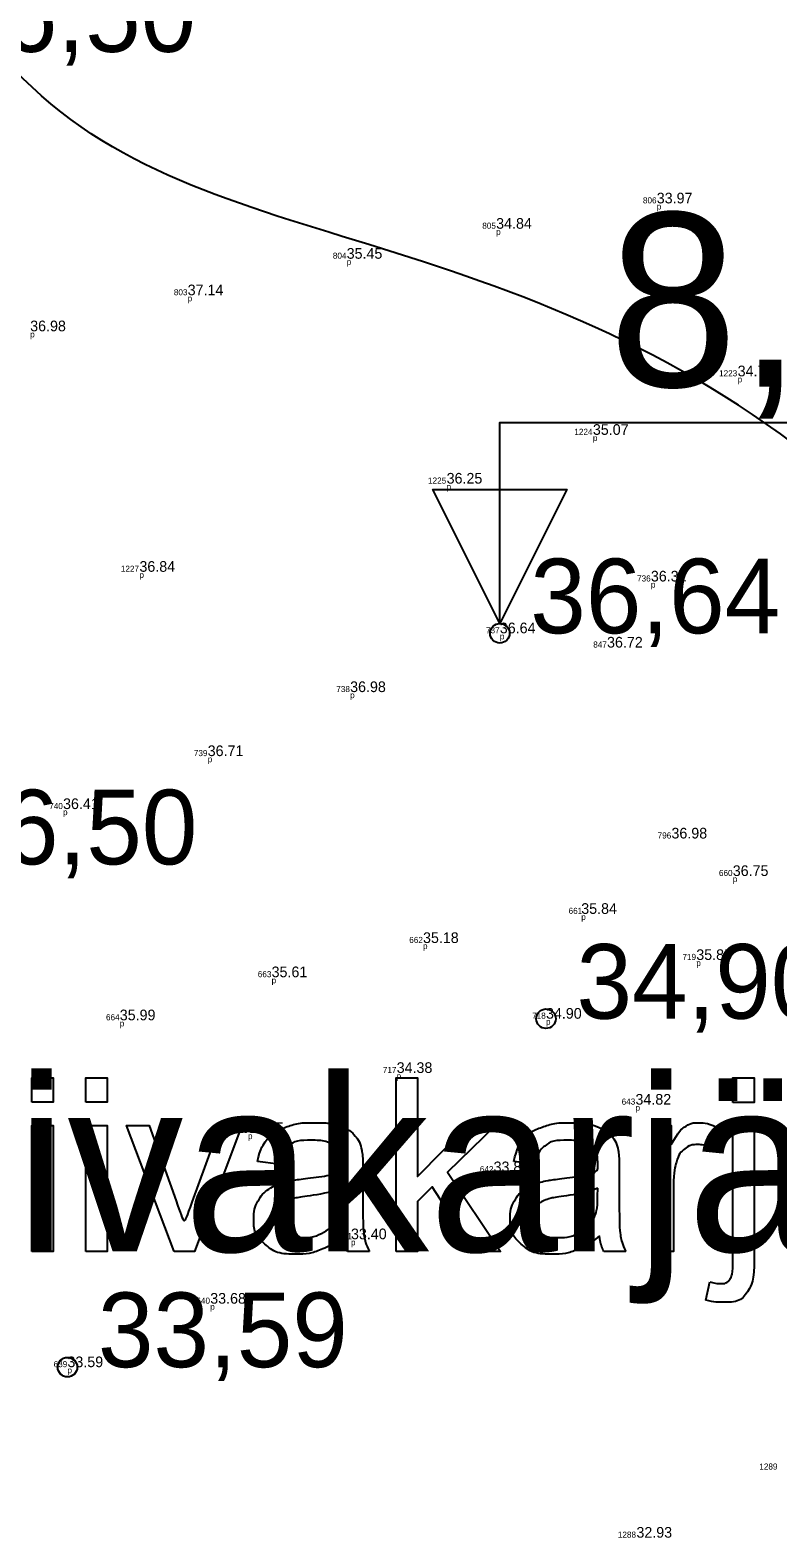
# Model space of a CAD drawing. Extents: x 700746 to 706058, y 6570320 to 6580460.
# Drawn here: x 703026.19 to 703050.72, y 6577165.13 to 6577214.62 of the extents above; entities that cross this region are included whole.
import ezdxf

# ---------------------------------------------------------------- set-up
doc = ezdxf.new("R2010")
doc.units = 0
for name, color, linetype in [('jääkpaksus', 7, 'Continuous'), ('KORGUS-EH2000', 7, 'Continuous'), ('MOOTKOOD', 7, 'Continuous'), ('MOOTKORG-EH2000', 7, 'Continuous'), ('MOOTNR', 7, 'Continuous'), ('vahekiht', 7, 'Continuous'), ('VORMISTUS', 7, 'Continuous')]:
    doc.layers.add(name, color=color, linetype=linetype)

msp = doc.modelspace()

# ---------------------------------------------------------------- linework, layer by layer
at = {"layer": 'jääkpaksus'}
msp.add_lwpolyline([(703041.597, 6577195.144), (703041.597, 6577201.744), (703063.597, 6577201.744)], dxfattribs=at)
msp.add_lwpolyline([(703041.597, 6577195.144), (703039.397, 6577199.544), (703043.797, 6577199.544)], close=True, dxfattribs=at)
at = {"layer": 'KORGUS-EH2000'}
for centre in [(703041.597, 6577194.824), (703043.112, 6577182.173), (703027.412, 6577170.735)]:
    msp.add_circle(centre, 0.32, dxfattribs=at)
at = {"layer": 'vahekiht'}
msp.add_open_spline([(702979.832, 6577405.847), (702968.107, 6577383.619), (702956.937, 6577340.299), (703007.686, 6577297.989), (703005.438, 6577248.778), (703018.696, 6577224.523), (703025.875, 6577210.26), (703039.06, 6577207.602), (703055.215, 6577200.514), (703065.918, 6577180.529), (703097.43, 6577186.962), (703125.436, 6577225.369), (703148.077, 6577281.443), (703138.931, 6577341.457), (703139.445, 6577382.673), (703130.544, 6577416.204), (703100.319, 6577426.617), (703061.125, 6577412.698), (703017.391, 6577461.228), (702989.678, 6577424.511), (702979.832, 6577405.847)], degree=3, dxfattribs=at)
msp.add_open_spline([(702979.832, 6577405.847), (702968.107, 6577383.619), (702956.937, 6577340.299), (703007.686, 6577297.989), (703005.438, 6577248.778), (703018.696, 6577224.523), (703025.875, 6577210.26), (703039.06, 6577207.602), (703055.215, 6577200.514), (703065.918, 6577180.529), (703097.43, 6577186.962), (703125.436, 6577225.369), (703148.077, 6577281.443), (703138.931, 6577341.457), (703139.445, 6577382.673), (703130.544, 6577416.204), (703100.319, 6577426.617), (703061.125, 6577412.698), (703017.391, 6577461.228), (702989.678, 6577424.511), (702979.832, 6577405.847)], degree=3, dxfattribs=at)
at = {"layer": 'VORMISTUS'}
for points in [[(703026.247, 6577179.434), (703026.247, 6577180.237), (703026.946, 6577180.237), (703026.946, 6577179.434), (703026.247, 6577179.434)], [(703028.015, 6577179.434), (703028.015, 6577180.237), (703028.715, 6577180.237), (703028.715, 6577179.434), (703028.015, 6577179.434)], [(703038.193, 6577174.537), (703038.193, 6577180.237), (703038.893, 6577180.237), (703038.893, 6577176.989), (703040.551, 6577178.669), (703041.457, 6577178.669), (703039.879, 6577177.134), (703041.618, 6577174.537), (703040.754, 6577174.537), (703039.381, 6577176.65), (703038.893, 6577176.175), (703038.893, 6577174.537), (703038.193, 6577174.537)], [(703049.247, 6577179.425), (703049.247, 6577180.237), (703049.946, 6577180.237), (703049.946, 6577179.425), (703049.247, 6577179.425)], [(703026.247, 6577174.537), (703026.247, 6577178.669), (703026.946, 6577178.669), (703026.946, 6577174.537), (703026.247, 6577174.537)], [(703028.015, 6577174.537), (703028.015, 6577178.669), (703028.715, 6577178.669), (703028.715, 6577174.537), (703028.015, 6577174.537)], [(703030.918, 6577174.537), (703029.353, 6577178.669), (703030.092, 6577178.669), (703030.977, 6577176.195)], [(703031.501, 6577176.148), (703032.418, 6577178.669), (703033.137, 6577178.669), (703031.575, 6577174.537), (703030.918, 6577174.537)], [(703046.592, 6577174.537), (703046.592, 6577178.669), (703047.222, 6577178.669), (703047.222, 6577178.043)], [(703049.247, 6577174.329), (703049.247, 6577178.669), (703049.946, 6577178.669), (703049.946, 6577174.315)], [(703048.834, 6577178.537), (703048.589, 6577177.889)], [(703034.332, 6577177.396), (703033.646, 6577177.487)], [(703037.104, 6577177.201), (703037.104, 6577176.268)], [(703042.743, 6577177.396), (703042.057, 6577177.487)], [(703045.515, 6577177.201), (703045.515, 6577176.268)], [(703047.292, 6577176.701), (703047.292, 6577174.537), (703046.592, 6577174.537)], [(703036.396, 6577176.353), (703036.4, 6577176.61)], [(703044.807, 6577176.353), (703044.811, 6577176.61)], [(703037.325, 6577174.537), (703036.596, 6577174.537)], [(703045.736, 6577174.537), (703045.007, 6577174.537)], [(703048.36, 6577172.938), (703048.489, 6577173.532)]]:
    msp.add_lwpolyline(points, dxfattribs=at)
for points, degree in [([(703033.646, 6577177.487), (703033.739, 6577177.927), (703033.953, 6577178.198), (703034.166, 6577178.468), (703034.57, 6577178.614), (703034.975, 6577178.76), (703035.507, 6577178.76), (703036.035, 6577178.76), (703036.366, 6577178.636), (703036.696, 6577178.511), (703036.851, 6577178.322), (703037.007, 6577178.134), (703037.069, 6577177.846), (703037.104, 6577177.667), (703037.104, 6577177.201)], 3), ([(703042.057, 6577177.487), (703042.15, 6577177.927), (703042.364, 6577178.198), (703042.577, 6577178.468), (703042.981, 6577178.614), (703043.386, 6577178.76), (703043.918, 6577178.76), (703044.446, 6577178.76), (703044.777, 6577178.636), (703045.107, 6577178.511), (703045.262, 6577178.322), (703045.418, 6577178.134), (703045.48, 6577177.846), (703045.515, 6577177.667), (703045.515, 6577177.201)], 3), ([(703047.222, 6577178.043), (703047.463, 6577178.481), (703047.667, 6577178.621), (703047.871, 6577178.76), (703048.116, 6577178.76), (703048.469, 6577178.76), (703048.834, 6577178.537)], 3), ([(703036.457, 6577175.046), (703036.066, 6577174.717), (703035.706, 6577174.581), (703035.347, 6577174.446), (703034.935, 6577174.446), (703034.255, 6577174.446), (703033.889, 6577174.778), (703033.524, 6577175.11), (703033.524, 6577175.627), (703033.524, 6577175.93), (703033.662, 6577176.18), (703033.8, 6577176.431), (703034.023, 6577176.582), (703034.247, 6577176.734), (703034.527, 6577176.811), (703034.733, 6577176.866), (703035.149, 6577176.916), (703035.996, 6577177.017), (703036.396, 6577177.157), (703036.4, 6577177.301), (703036.4, 6577177.34), (703036.4, 6577177.769), (703036.202, 6577177.945), (703035.934, 6577178.182), (703035.407, 6577178.182), (703034.914, 6577178.182), (703034.679, 6577178.009), (703034.445, 6577177.836), (703034.332, 6577177.396)], 3), ([(703044.868, 6577175.046), (703044.477, 6577174.717), (703044.117, 6577174.581), (703043.758, 6577174.446), (703043.346, 6577174.446), (703042.666, 6577174.446), (703042.3, 6577174.778), (703041.935, 6577175.11), (703041.935, 6577175.627), (703041.935, 6577175.93), (703042.073, 6577176.18), (703042.211, 6577176.431), (703042.434, 6577176.582), (703042.658, 6577176.734), (703042.938, 6577176.811), (703043.144, 6577176.866), (703043.56, 6577176.916), (703044.407, 6577177.017), (703044.807, 6577177.157), (703044.811, 6577177.301), (703044.811, 6577177.34), (703044.811, 6577177.769), (703044.613, 6577177.945), (703044.345, 6577178.182), (703043.818, 6577178.182), (703043.325, 6577178.182), (703043.09, 6577178.009), (703042.856, 6577177.836), (703042.743, 6577177.396)], 3), ([(703048.589, 6577177.889), (703048.334, 6577178.039), (703048.078, 6577178.039), (703047.85, 6577178.039), (703047.668, 6577177.901), (703047.486, 6577177.763), (703047.408, 6577177.518), (703047.292, 6577177.144), (703047.292, 6577176.701)], 3), ([(703030.977, 6577176.195), (703031.121, 6577175.794), (703031.241, 6577175.362), (703031.334, 6577175.689), (703031.501, 6577176.148)], 3), ([(703036.4, 6577176.61), (703036.019, 6577176.454), (703035.256, 6577176.345), (703034.824, 6577176.283), (703034.645, 6577176.206), (703034.466, 6577176.128), (703034.369, 6577175.978), (703034.271, 6577175.829), (703034.271, 6577175.646), (703034.271, 6577175.366), (703034.483, 6577175.18), (703034.695, 6577174.993), (703035.103, 6577174.993), (703035.507, 6577174.993), (703035.821, 6577175.17), (703036.136, 6577175.347), (703036.284, 6577175.654), (703036.396, 6577175.891), (703036.396, 6577176.353)], 3), ([(703037.104, 6577176.268), (703037.104, 6577175.293), (703037.149, 6577175.034), (703037.193, 6577174.775), (703037.325, 6577174.537)], 3), ([(703044.811, 6577176.61), (703044.43, 6577176.454), (703043.667, 6577176.345), (703043.235, 6577176.283), (703043.056, 6577176.206), (703042.877, 6577176.128), (703042.78, 6577175.978), (703042.682, 6577175.829), (703042.682, 6577175.646), (703042.682, 6577175.366), (703042.894, 6577175.18), (703043.106, 6577174.993), (703043.514, 6577174.993), (703043.918, 6577174.993), (703044.232, 6577175.17), (703044.547, 6577175.347), (703044.695, 6577175.654), (703044.807, 6577175.891), (703044.807, 6577176.353)], 3), ([(703045.515, 6577176.268), (703045.515, 6577175.293), (703045.56, 6577175.034), (703045.604, 6577174.775), (703045.736, 6577174.537)], 3), ([(703036.596, 6577174.537), (703036.487, 6577174.755), (703036.457, 6577175.046)], 2), ([(703045.007, 6577174.537), (703044.898, 6577174.755), (703044.868, 6577175.046)], 2), ([(703049.946, 6577174.315), (703049.946, 6577173.553), (703049.748, 6577173.253), (703049.495, 6577172.865), (703048.908, 6577172.865), (703048.624, 6577172.865), (703048.36, 6577172.938)], 3), ([(703048.489, 6577173.532), (703048.7, 6577173.477), (703048.821, 6577173.477), (703049.036, 6577173.477), (703049.141, 6577173.619), (703049.247, 6577173.761), (703049.247, 6577174.329)], 3)]:
    msp.add_open_spline(points, degree=degree, dxfattribs=at)

# ---------------------------------------------------------------- texts
at = {"layer": 'jääkpaksus'}
msp.add_text('8,05', height=5.7, rotation=360, dxfattribs=at).set_placement((703045.162, 6577202.923))
at = {"layer": 'KORGUS-EH2000'}
for s, p in [('36,50', (703023.437, 6577213.908)), ('36,64', (703042.597, 6577194.824)), ('36,50', (703023.476, 6577187.239)), ('34,90', (703044.112, 6577182.173)), ('33,59', (703028.412, 6577170.735))]:
    msp.add_text(s, height=2.45, dxfattribs=at).set_placement(p)
at = {"layer": 'MOOTKOOD'}
for p in [(703046.746, 6577208.734), (703041.477, 6577207.902), (703036.572, 6577206.917), (703031.356, 6577205.719), (703026.189, 6577204.537), (703049.4, 6577203.059), (703044.651, 6577201.137), (703039.852, 6577199.537), (703029.773, 6577196.642), (703046.553, 6577196.324), (703041.597, 6577194.624), (703036.686, 6577192.694), (703032.013, 6577190.592), (703027.267, 6577188.854), (703049.24, 6577186.657), (703044.269, 6577185.414), (703039.077, 6577184.458), (703048.043, 6577183.901), (703034.11, 6577183.335), (703029.128, 6577181.921), (703043.112, 6577181.973), (703038.213, 6577180.193), (703046.048, 6577179.152), (703033.335, 6577178.221), (703041.393, 6577176.934), (703036.714, 6577174.734), (703032.096, 6577172.619), (703027.412, 6577170.535)]:
    msp.add_text('p', height=0.2, dxfattribs=at).set_placement(p)
at = {"layer": 'MOOTKORG-EH2000'}
for s, p in [('33.97', (703046.746, 6577208.934)), ('34.84', (703041.477, 6577208.102)), ('35.45', (703036.572, 6577207.117)), ('37.14', (703031.356, 6577205.919)), ('36.98', (703026.189, 6577204.737)), ('34.78', (703049.4, 6577203.259)), ('35.07', (703044.651, 6577201.337)), ('36.25', (703039.852, 6577199.737)), ('36.84', (703029.773, 6577196.842)), ('36.31', (703046.553, 6577196.524)), ('36.64', (703041.597, 6577194.824)), ('36.72', (703045.115, 6577194.355)), ('36.98', (703036.686, 6577192.894)), ('36.71', (703032.013, 6577190.792)), ('36.41', (703027.267, 6577189.054)), ('36.98', (703047.228, 6577188.088)), ('36.75', (703049.24, 6577186.857)), ('35.84', (703044.269, 6577185.614)), ('35.18', (703039.077, 6577184.658)), ('35.85', (703048.043, 6577184.101)), ('35.61', (703034.11, 6577183.535)), ('35.99', (703029.128, 6577182.121)), ('34.90', (703043.112, 6577182.173)), ('34.38', (703038.213, 6577180.393)), ('34.82', (703046.048, 6577179.352)), ('34.35', (703033.335, 6577178.421)), ('33.89', (703041.393, 6577177.134)), ('33.40', (703036.714, 6577174.934)), ('33.68', (703032.096, 6577172.819)), ('33.59', (703027.412, 6577170.735)), ('32.93', (703046.079, 6577165.138))]:
    msp.add_text(s, height=0.35, dxfattribs=at).set_placement(p)
at = {"layer": 'MOOTNR'}
for s, p in [('806', (703046.293, 6577208.934)), ('805', (703041.022, 6577208.102)), ('804', (703036.12, 6577207.117)), ('803', (703030.903, 6577205.919)), ('1223', (703048.791, 6577203.259)), ('1224', (703044.043, 6577201.337)), ('1225', (703039.242, 6577199.737)), ('1227', (703029.164, 6577196.842)), ('736', (703046.1, 6577196.524)), ('737', (703041.144, 6577194.824)), ('847', (703044.662, 6577194.355)), ('738', (703036.232, 6577192.894)), ('739', (703031.559, 6577190.792)), ('740', (703026.814, 6577189.054)), ('796', (703046.775, 6577188.088)), ('660', (703048.787, 6577186.857)), ('661', (703043.854, 6577185.614)), ('662', (703038.626, 6577184.658)), ('719', (703047.589, 6577184.101)), ('663', (703033.657, 6577183.535)), ('664', (703028.676, 6577182.121)), ('718', (703042.658, 6577182.173)), ('717', (703037.76, 6577180.393)), ('643', (703045.595, 6577179.352)), ('716', (703032.882, 6577178.421)), ('642', (703040.942, 6577177.134)), ('641', (703036.299, 6577174.934)), ('640', (703031.643, 6577172.819)), ('639', (703026.958, 6577170.735)), ('1289', (703050.111, 6577167.373)), ('1288', (703045.47, 6577165.138))]:
    msp.add_text(s, height=0.2, dxfattribs=at).set_placement(p)
at = {"layer": 'VORMISTUS'}
msp.add_text('Pannjärve liivakarjäär', height=5.7, dxfattribs=at).set_placement((702985.886, 6577174.537))

doc.saveas('drawing.dxf')
